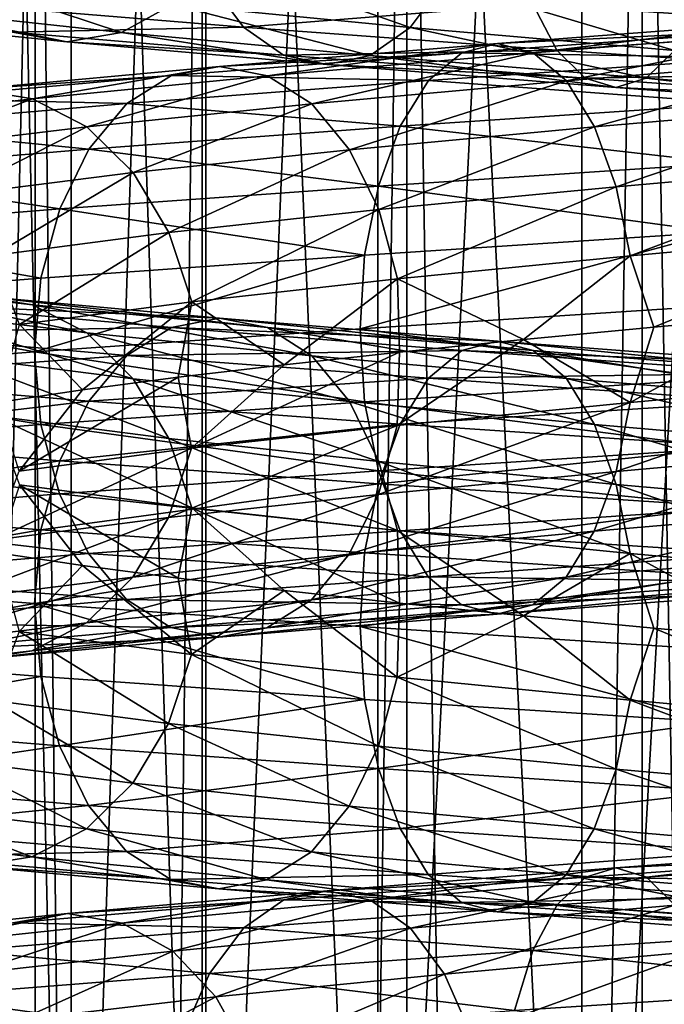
# Model space of a CAD drawing. Header units: metres. Extents: x -109 to 109, y -917 to 389.
# Tile 453 of 656: x -11.19 to -5.6, y -426.08 to -417.54. Entities that reach past the tile are written whole.
import ezdxf

# ---------------------------------------------------------------- set-up
doc = ezdxf.new("R2010")
doc.units = ezdxf.units.M
doc.layers.add('solid_24503124_XXX_01_SW0001', color=7, linetype='CONTINUOUS')

msp = doc.modelspace()

# ---------------------------------------------------------------- linework, layer by layer
at = {"layer": 'solid_24503124_XXX_01_SW0001'}
for points in [[(-10.74196, -399, -405.598846), (-10.74196, -434.5, -405.598846), (-11.541907, -434.5, -403.533966)], [(-11.541907, -399, -403.533966), (-10.74196, -399, -405.598846), (-11.541907, -434.5, -403.533966)], [(-11.541907, -399, -396.966034), (-11.541907, -434.5, -396.966034), (-10.74196, -434.5, -394.901154)], [(-10.74196, -399, -394.901154), (-11.541907, -399, -396.966034), (-10.74196, -434.5, -394.901154)], [(-9.576207, -399, -407.481628), (-9.576207, -434.5, -407.481628), (-10.74196, -434.5, -405.598846)], [(-10.74196, -399, -405.598846), (-9.576207, -399, -407.481628), (-10.74196, -434.5, -405.598846)], [(-10.74196, -399, -394.901154), (-10.74196, -434.5, -394.901154), (-9.576207, -434.5, -393.018372)], [(-9.576207, -399, -393.018372), (-10.74196, -399, -394.901154), (-9.576207, -434.5, -393.018372)], [(-8.084348, -399, -409.118103), (-8.084348, -434.5, -409.118103), (-9.576207, -434.5, -407.481628)], [(-9.576207, -399, -407.481628), (-8.084348, -399, -409.118103), (-9.576207, -434.5, -407.481628)], [(-9.576207, -399, -393.018372), (-9.576207, -434.5, -393.018372), (-8.084348, -434.5, -391.381897)], [(-8.084348, -399, -391.381897), (-9.576207, -399, -393.018372), (-8.084348, -434.5, -391.381897)], [(-6.317186, -399, -410.452606), (-6.317186, -434.5, -410.452606), (-8.084348, -434.5, -409.118103)], [(-8.084348, -399, -409.118103), (-6.317186, -399, -410.452606), (-8.084348, -434.5, -409.118103)], [(-8.084348, -399, -391.381897), (-8.084348, -434.5, -391.381897), (-6.317186, -434.5, -390.047394)], [(-6.317186, -399, -390.047394), (-8.084348, -399, -391.381897), (-6.317186, -434.5, -390.047394)], [(-4.3349, -399, -411.439667), (-4.3349, -434.5, -411.439667), (-6.317186, -434.5, -410.452606)], [(-6.317186, -399, -410.452606), (-4.3349, -399, -411.439667), (-6.317186, -434.5, -410.452606)], [(-6.317186, -399, -390.047394), (-6.317186, -434.5, -390.047394), (-4.3349, -434.5, -389.060333)], [(-4.3349, -399, -389.060333), (-6.317186, -399, -390.047394), (-4.3349, -434.5, -389.060333)], [(-12.122123, -410, 4.696183), (-12.122266, -535, 4.695816), (-11.053084, -535, 6.843201)], [(-12.122127, -410, -4.696173), (-11.053084, -535, -6.843201), (-12.122266, -535, -4.695816)], [(-11.052748, -410, -6.843724), (-11.053084, -535, -6.843201), (-12.122127, -410, -4.696173)], [(-12.122123, -410, 4.696183), (-11.053084, -535, 6.843201), (-11.052835, -410, 6.84358)], [(-11.052835, -410, 6.84358), (-11.053084, -535, 6.843201), (-9.606456, -535, 8.758754)], [(-9.607092, -410, -8.758067), (-9.606456, -535, -8.758754), (-11.053084, -535, -6.843201)], [(-9.607092, -410, -8.758067), (-11.053084, -535, -6.843201), (-11.052748, -410, -6.843724)], [(-11.052835, -410, 6.84358), (-9.606456, -535, 8.758754), (-9.607066, -410, 8.758096)], [(-7.834121, -410, -10.374312), (-9.606456, -535, -8.758754), (-9.607092, -410, -8.758067)], [(-9.607066, -410, 8.758096), (-9.606456, -535, 8.758754), (-7.834294, -410, 10.374181)], [(-7.834294, -410, 10.374181), (-9.606456, -535, 8.758754), (-7.834196, -535, 10.374236)], [(-7.834121, -410, -10.374312), (-7.834196, -535, -10.374236), (-9.606456, -535, -8.758754)], [(-7.834294, -410, 10.374181), (-7.834196, -535, 10.374236), (-5.795265, -535, 11.636799)], [(-7.834294, -410, 10.374181), (-5.795265, -535, 11.636799), (-5.794521, -410, 11.637158)], [(-5.794586, -410, -11.637126), (-5.795265, -535, -11.636799), (-7.834196, -535, -10.374236)], [(-5.794586, -410, -11.637126), (-7.834196, -535, -10.374236), (-7.834121, -410, -10.374312)], [(-5.794521, -410, 11.637158), (-5.795265, -535, 11.636799), (-3.557269, -535, 12.503851)], [(-3.557472, -410, -12.503769), (-3.557269, -535, -12.503851), (-5.795265, -535, -11.636799)], [(-3.557472, -410, -12.503769), (-5.795265, -535, -11.636799), (-5.794586, -410, -11.637126)], [(-5.794521, -410, 11.637158), (-3.557269, -535, 12.503851), (-3.557692, -410, 12.503706)], [(-9.865084, -417.412109, -11.135229), (-7.805434, -417.610535, -12.66371), (-9.491258, -417.015625, -10.713272)], [(-7.805434, -417.610535, -12.66371), (-7.509655, -417.21405, -12.183833), (-9.491258, -417.015625, -10.713272)], [(-3.830218, -417.087494, -18.225807), (-3.741129, -417.606262, -17.801886), (-6.743599, -417.407837, -16.895819)], [(-12.148681, -417.455261, -9.688398), (-10.304495, -417.653687, -11.631215), (-11.630628, -417.213684, -9.275258)], [(-9.544741, -417.209412, -15.4856), (-9.249572, -417.6073, -15.006712), (-11.690292, -417.408875, -13.195436)], [(-10.304495, -417.653687, -11.631215), (-9.865084, -417.412109, -11.135229), (-11.630628, -417.213684, -9.275258)], [(-9.544741, -417.209412, -15.4856), (-6.743599, -417.407837, -16.895819), (-9.249572, -417.6073, -15.006712)], [(-7.805434, -417.610535, -12.66371), (-5.514736, -417.80896, -13.81695), (-7.509655, -417.21405, -12.183833)], [(-5.514736, -417.80896, -13.81695), (-5.305761, -417.412476, -13.293372), (-7.509655, -417.21405, -12.183833)], [(-11.690292, -417.408875, -13.195436), (-9.249572, -417.6073, -15.006712), (-11.251394, -417.652069, -12.700029)], [(-6.743599, -417.407837, -16.895819), (-6.535056, -417.805756, -16.373322), (-9.249572, -417.6073, -15.006712)], [(-6.743599, -417.407837, -16.895819), (-3.741129, -417.606262, -17.801886), (-6.535056, -417.805756, -16.373322)], [(-12.706964, -417.535248, -10.133621), (-10.77803, -417.733673, -12.165719), (-12.148681, -417.455261, -9.688398)], [(-10.77803, -417.733673, -12.165719), (-10.304495, -417.653687, -11.631215), (-12.148681, -417.455261, -9.688398)], [(-10.304495, -417.653687, -11.631215), (-8.153105, -417.852112, -13.227778), (-9.865084, -417.412109, -11.135229)], [(-8.153105, -417.852112, -13.227778), (-7.805434, -417.610535, -12.66371), (-9.865084, -417.412109, -11.135229)], [(-11.251394, -417.652069, -12.700029), (-10.77803, -417.733673, -12.165719), (-12.706964, -417.535248, -10.133621)], [(-4.430083, -417.550507, 15.62997), (-7.048844, -417.748932, 14.637312), (-4.624806, -417.630493, 16.31698)], [(-6.739126, -417.830536, 13.994165), (-7.048844, -417.748932, 14.637312), (-4.430083, -417.550507, 15.62997)], [(-4.23543, -417.632111, 14.943207), (-6.739126, -417.830536, 13.994165), (-4.430083, -417.550507, 15.62997)], [(-9.249572, -417.6073, -15.006712), (-8.902308, -417.850494, -14.443303), (-11.251394, -417.652069, -12.700029)], [(-11.251394, -417.652069, -12.700029), (-8.902308, -417.850494, -14.443303), (-10.77803, -417.733673, -12.165719)], [(-10.77803, -417.733673, -12.165719), (-8.527774, -417.932098, -13.83565), (-10.304495, -417.653687, -11.631215)], [(-8.527774, -417.932098, -13.83565), (-8.153105, -417.852112, -13.227778), (-10.304495, -417.653687, -11.631215)], [(-9.249572, -417.6073, -15.006712), (-6.535056, -417.805756, -16.373322), (-8.902308, -417.850494, -14.443303)], [(-8.153105, -417.852112, -13.227778), (-5.760374, -418.050537, -14.432386), (-7.805434, -417.610535, -12.66371)], [(-5.760374, -418.050537, -14.432386), (-5.514736, -417.80896, -13.81695), (-7.805434, -417.610535, -12.66371)], [(-4.624806, -417.630493, 16.31698), (-7.358674, -417.828918, 15.280691), (-4.805497, -417.87207, 16.954485)], [(-7.048844, -417.748932, 14.637312), (-7.358674, -417.828918, 15.280691), (-4.624806, -417.630493, 16.31698)], [(-6.451959, -418.07373, 13.397847), (-6.739126, -417.830536, 13.994165), (-4.23543, -417.632111, 14.943207)], [(-3.741129, -417.606262, -17.801886), (-3.625436, -418.004181, -17.251368), (-6.535056, -417.805756, -16.373322)], [(-4.05495, -417.875305, 14.306448), (-6.451959, -418.07373, 13.397847), (-4.23543, -417.632111, 14.943207)], [(-8.902308, -417.850494, -14.443303), (-8.527774, -417.932098, -13.83565), (-10.77803, -417.733673, -12.165719)], [(-7.048844, -417.748932, 14.637312), (-9.457883, -417.947357, 13.208388), (-7.358674, -417.828918, 15.280691)], [(-9.042315, -418.028961, 12.628027), (-9.457883, -417.947357, 13.208388), (-7.048844, -417.748932, 14.637312)], [(-6.739126, -417.830536, 13.994165), (-9.042315, -418.028961, 12.628027), (-7.048844, -417.748932, 14.637312)], [(-7.358674, -417.828918, 15.280691), (-9.873602, -418.027344, 13.78896), (-7.646178, -418.070496, 15.877708)], [(-9.457883, -417.947357, 13.208388), (-9.873602, -418.027344, 13.78896), (-7.358674, -417.828918, 15.280691)], [(-8.657004, -418.272156, 12.089922), (-9.042315, -418.028961, 12.628027), (-6.739126, -417.830536, 13.994165)], [(-6.535056, -417.805756, -16.373322), (-6.289705, -418.04895, -15.758604), (-8.902308, -417.850494, -14.443303)], [(-6.451959, -418.07373, 13.397847), (-8.657004, -418.272156, 12.089922), (-6.739126, -417.830536, 13.994165)], [(-7.358674, -417.828918, 15.280691), (-7.646178, -418.070496, 15.877708), (-4.805497, -417.87207, 16.954485)], [(-6.535056, -417.805756, -16.373322), (-3.625436, -418.004181, -17.251368), (-6.289705, -418.04895, -15.758604)], [(-5.760374, -418.050537, -14.432386), (-3.195668, -418.248993, -15.206347), (-5.514736, -417.80896, -13.81695)], [(-8.902308, -417.850494, -14.443303), (-6.289705, -418.04895, -15.758604), (-8.527774, -417.932098, -13.83565)], [(-8.527774, -417.932098, -13.83565), (-6.025087, -418.130524, -15.095615), (-8.153105, -417.852112, -13.227778)], [(-6.025087, -418.130524, -15.095615), (-5.760374, -418.050537, -14.432386), (-8.153105, -417.852112, -13.227778)], [(-4.805497, -417.87207, 16.954485), (-7.646178, -418.070496, 15.877708), (-4.959219, -418.268555, 17.496838)], [(-6.207871, -418.471619, 12.890986), (-6.451959, -418.07373, 13.397847), (-4.05495, -417.875305, 14.306448)], [(-3.901546, -418.273193, 13.765214), (-6.207871, -418.471619, 12.890986), (-4.05495, -417.875305, 14.306448)], [(-9.457883, -417.947357, 13.208388), (-11.586635, -418.145782, 11.388365), (-9.873602, -418.027344, 13.78896)], [(-11.077532, -418.227386, 10.887974), (-11.586635, -418.145782, 11.388365), (-9.457883, -417.947357, 13.208388)], [(-9.042315, -418.028961, 12.628027), (-11.077532, -418.227386, 10.887974), (-9.457883, -417.947357, 13.208388)], [(-6.289705, -418.04895, -15.758604), (-6.025087, -418.130524, -15.095615), (-8.527774, -417.932098, -13.83565)], [(-3.625436, -418.004181, -17.251368), (-3.489323, -418.247375, -16.603685), (-6.289705, -418.04895, -15.758604)], [(-9.873602, -418.027344, 13.78896), (-12.095922, -418.225769, 11.888938), (-10.259364, -418.268921, 14.327694)], [(-11.586635, -418.145782, 11.388365), (-12.095922, -418.225769, 11.888938), (-9.873602, -418.027344, 13.78896)], [(-10.605496, -418.470581, 10.424016), (-11.077532, -418.227386, 10.887974), (-9.042315, -418.028961, 12.628027)], [(-8.657004, -418.272156, 12.089922), (-10.605496, -418.470581, 10.424016), (-9.042315, -418.028961, 12.628027)], [(-9.873602, -418.027344, 13.78896), (-10.259364, -418.268921, 14.327694), (-7.646178, -418.070496, 15.877708)], [(-7.646178, -418.070496, 15.877708), (-10.259364, -418.268921, 14.327694), (-7.890769, -418.46698, 16.385616)], [(-8.329497, -418.670044, 11.632543), (-8.657004, -418.272156, 12.089922), (-6.451959, -418.07373, 13.397847)], [(-6.207871, -418.471619, 12.890986), (-8.329497, -418.670044, 11.632543), (-6.451959, -418.07373, 13.397847)], [(-7.646178, -418.070496, 15.877708), (-7.890769, -418.46698, 16.385616), (-4.959219, -418.268555, 17.496838)], [(-6.289705, -418.04895, -15.758604), (-3.489323, -418.247375, -16.603685), (-6.025087, -418.130524, -15.095615)], [(-6.025087, -418.130524, -15.095615), (-3.342522, -418.328979, -15.905143), (-5.760374, -418.050537, -14.432386)], [(-3.342522, -418.328979, -15.905143), (-3.195668, -418.248993, -15.206347), (-5.760374, -418.050537, -14.432386)], [(-11.077532, -418.227386, 10.887974), (-12.782204, -418.425842, 8.822951), (-11.586635, -418.145782, 11.388365)], [(-3.489323, -418.247375, -16.603685), (-3.342522, -418.328979, -15.905143), (-6.025087, -418.130524, -15.095615)], [(-12.23753, -418.669037, 8.446989), (-12.782204, -418.425842, 8.822951), (-11.077532, -418.227386, 10.887974)], [(-12.095922, -418.225769, 11.888938), (-12.56851, -418.467377, 12.353438), (-10.259364, -418.268921, 14.327694)], [(-10.605496, -418.470581, 10.424016), (-12.23753, -418.669037, 8.446989), (-11.077532, -418.227386, 10.887974)], [(-10.259364, -418.268921, 14.327694), (-12.56851, -418.467377, 12.353438), (-10.587547, -418.665405, 14.786018)], [(-10.204274, -418.8685, 10.029659), (-10.605496, -418.470581, 10.424016), (-8.657004, -418.272156, 12.089922)], [(-10.259364, -418.268921, 14.327694), (-10.587547, -418.665405, 14.786018), (-7.890769, -418.46698, 16.385616)], [(-8.329497, -418.670044, 11.632543), (-10.204274, -418.8685, 10.029659), (-8.657004, -418.272156, 12.089922)], [(-4.959219, -418.268555, 17.496838), (-7.890769, -418.46698, 16.385616), (-5.077734, -418.786316, 17.914976)], [(-6.019915, -418.990387, 12.500684), (-6.207871, -418.471619, 12.890986), (-3.901546, -418.273193, 13.765214)], [(-3.783418, -418.791962, 13.348442), (-6.019915, -418.990387, 12.500684), (-3.901546, -418.273193, 13.765214)], [(-12.56851, -418.467377, 12.353438), (-12.97056, -418.863861, 12.748609), (-10.587547, -418.665405, 14.786018)], [(-11.774566, -419.066925, 8.127426), (-12.23753, -418.669037, 8.446989), (-10.605496, -418.470581, 10.424016)], [(-10.204274, -418.8685, 10.029659), (-11.774566, -419.066925, 8.127426), (-10.605496, -418.470581, 10.424016)], [(-7.890769, -418.46698, 16.385616), (-10.587547, -418.665405, 14.786018), (-8.079342, -418.984741, 16.777199)], [(-8.077303, -419.188843, 11.280342), (-8.329497, -418.670044, 11.632543), (-6.207871, -418.471619, 12.890986)], [(-7.890769, -418.46698, 16.385616), (-8.079342, -418.984741, 16.777199), (-5.077734, -418.786316, 17.914976)], [(-6.019915, -418.990387, 12.500684), (-8.077303, -419.188843, 11.280342), (-6.207871, -418.471619, 12.890986)], [(-10.587547, -418.665405, 14.786018), (-12.97056, -418.863861, 12.748609), (-10.840569, -419.183167, 15.139374)], [(-10.587547, -418.665405, 14.786018), (-10.840569, -419.183167, 15.139374), (-8.079342, -418.984741, 16.777199)], [(-9.895318, -419.387268, 9.725989), (-10.204274, -418.8685, 10.029659), (-8.329497, -418.670044, 11.632543)], [(-8.077303, -419.188843, 11.280342), (-9.895318, -419.387268, 9.725989), (-8.329497, -418.670044, 11.632543)], [(-5.077734, -418.786316, 17.914976), (-8.079342, -418.984741, 16.777199), (-5.153991, -419.384918, 18.184023)], [(-5.899307, -419.5896, 12.250237), (-6.019915, -418.990387, 12.500684), (-3.783418, -418.791962, 13.348442)], [(-3.707618, -419.391174, 13.08101), (-5.899307, -419.5896, 12.250237), (-3.783418, -418.791962, 13.348442)], [(-12.97056, -418.863861, 12.748609), (-13.28053, -419.381622, 13.053274), (-10.840569, -419.183167, 15.139374)], [(-11.418065, -419.585693, 7.881351), (-11.774566, -419.066925, 8.127426), (-10.204274, -418.8685, 10.029659)], [(-9.895318, -419.387268, 9.725989), (-11.418065, -419.585693, 7.881351), (-10.204274, -418.8685, 10.029659)], [(-8.079342, -418.984741, 16.777199), (-10.840569, -419.183167, 15.139374), (-8.200678, -419.583344, 17.029158)], [(-8.079342, -418.984741, 16.777199), (-8.200678, -419.583344, 17.029158), (-5.153991, -419.384918, 18.184023)], [(-7.915477, -419.788025, 11.054343), (-8.077303, -419.188843, 11.280342), (-6.019915, -418.990387, 12.500684)], [(-5.899307, -419.5896, 12.250237), (-7.915477, -419.788025, 11.054343), (-6.019915, -418.990387, 12.500684)], [(-10.840569, -419.183167, 15.139374), (-13.28053, -419.381622, 13.053274), (-11.003372, -419.781769, 15.366737)], [(-10.840569, -419.183167, 15.139374), (-11.003372, -419.781769, 15.366737), (-8.200678, -419.583344, 17.029158)], [(-9.697068, -419.98645, 9.531133), (-9.895318, -419.387268, 9.725989), (-8.077303, -419.188843, 11.280342)], [(-7.915477, -419.788025, 11.054343), (-9.697068, -419.98645, 9.531133), (-8.077303, -419.188843, 11.280342)], [(-13.28053, -419.381622, 13.053274), (-13.479978, -419.980225, 13.249309), (-11.003372, -419.781769, 15.366737)], [(-11.189307, -420.184906, 7.72345), (-11.418065, -419.585693, 7.881351), (-9.895318, -419.387268, 9.725989)], [(-9.697068, -419.98645, 9.531133), (-11.189307, -420.184906, 7.72345), (-9.895318, -419.387268, 9.725989)], [(-5.153991, -419.384918, 18.184023), (-8.239533, -420.221436, 17.120136), (-5.180642, -420.023254, 18.279186)], [(-5.153991, -419.384918, 18.184023), (-8.200678, -419.583344, 17.029158), (-8.239533, -420.221436, 17.120136)], [(-3.707618, -419.391174, 13.08101), (-5.693189, -420.206238, 12.240674), (-5.899307, -419.5896, 12.250237)], [(-3.707618, -419.391174, 13.08101), (-4.512514, -420.097565, 12.723298), (-5.693189, -420.206238, 12.240674)], [(-8.200678, -419.583344, 17.029158), (-11.059512, -420.420013, 15.448081), (-8.239533, -420.221436, 17.120136)], [(-8.200678, -419.583344, 17.029158), (-11.003372, -419.781769, 15.366737), (-11.059512, -420.420013, 15.448081)], [(-5.899307, -419.5896, 12.250237), (-6.824846, -420.315094, 11.646977), (-7.915477, -419.788025, 11.054343)], [(-5.899307, -419.5896, 12.250237), (-5.693189, -420.206238, 12.240674), (-6.824846, -420.315094, 11.646977)], [(-11.003372, -419.781769, 15.366737), (-13.479978, -419.980225, 13.249309), (-11.059512, -420.420013, 15.448081)], [(-11.077532, -420.013275, -10.887974), (-11.586635, -419.931671, -11.388365), (-13.369651, -419.733246, -9.228438)], [(-12.782204, -419.81485, -8.822951), (-11.077532, -420.013275, -10.887974), (-13.369651, -419.733246, -9.228438)], [(-7.915477, -419.788025, 11.054343), (-8.896859, -420.532928, 10.153257), (-9.697068, -419.98645, 9.531133)], [(-7.915477, -419.788025, 11.054343), (-7.897758, -420.424194, 10.947763), (-8.896859, -420.532928, 10.153257)], [(-7.915477, -419.788025, 11.054343), (-6.824846, -420.315094, 11.646977), (-7.897758, -420.424194, 10.947763)], [(-10.605496, -420.25647, -10.424016), (-11.077532, -420.013275, -10.887974), (-12.782204, -419.81485, -8.822951)], [(-12.23753, -420.058044, -8.446989), (-10.605496, -420.25647, -10.424016), (-12.782204, -419.81485, -8.822951)], [(-11.586635, -419.931671, -11.388365), (-9.457883, -420.130096, -13.208388), (-12.095922, -420.011658, -11.888938)], [(-9.042315, -420.2117, -12.628027), (-9.457883, -420.130096, -13.208388), (-11.586635, -419.931671, -11.388365)], [(-11.077532, -420.013275, -10.887974), (-9.042315, -420.2117, -12.628027), (-11.586635, -419.931671, -11.388365)], [(-13.479978, -419.980225, 13.249309), (-13.550287, -420.61853, 13.31876), (-11.059512, -420.420013, 15.448081)], [(-12.095922, -420.011658, -11.888938), (-9.873602, -420.210083, -13.78896), (-12.56851, -420.253235, -12.353438)], [(-9.457883, -420.130096, -13.208388), (-9.873602, -420.210083, -13.78896), (-12.095922, -420.011658, -11.888938)], [(-9.697068, -419.98645, 9.531133), (-10.643927, -420.749969, 8.302982), (-11.189307, -420.184906, 7.72345)], [(-8.657004, -420.454895, -12.089922), (-9.042315, -420.2117, -12.628027), (-11.077532, -420.013275, -10.887974)], [(-10.605496, -420.25647, -10.424016), (-8.657004, -420.454895, -12.089922), (-11.077532, -420.013275, -10.887974)], [(-9.697068, -419.98645, 9.531133), (-9.813936, -420.641388, 9.270112), (-10.643927, -420.749969, 8.302982)], [(-9.697068, -419.98645, 9.531133), (-8.896859, -420.532928, 10.153257), (-9.813936, -420.641388, 9.270112)], [(-5.180642, -420.023254, 18.279186), (-8.239533, -420.221436, 17.120136), (-5.154516, -420.655365, 18.185875)], [(-10.204274, -420.654358, -10.029659), (-10.605496, -420.25647, -10.424016), (-12.23753, -420.058044, -8.446989)], [(-11.774566, -420.455933, -8.127426), (-10.204274, -420.654358, -10.029659), (-12.23753, -420.058044, -8.446989)], [(-9.457883, -420.130096, -13.208388), (-7.048844, -420.328552, -14.637312), (-9.873602, -420.210083, -13.78896)], [(-6.739126, -420.410156, -13.994165), (-7.048844, -420.328552, -14.637312), (-9.457883, -420.130096, -13.208388)], [(-9.042315, -420.2117, -12.628027), (-6.739126, -420.410156, -13.994165), (-9.457883, -420.130096, -13.208388)], [(-5.900142, -420.860046, 12.25197), (-5.693189, -420.206238, 12.240674), (-4.512514, -420.097565, 12.723298)], [(-3.708143, -420.661621, 13.082861), (-5.900142, -420.860046, 12.25197), (-4.512514, -420.097565, 12.723298)], [(-9.873602, -420.210083, -13.78896), (-10.259364, -420.451691, -14.327694), (-12.56851, -420.253235, -12.353438)], [(-11.189307, -420.184906, 7.72345), (-10.643927, -420.749969, 8.302982), (-11.381232, -420.858826, 7.259109)], [(-8.239533, -420.221436, 17.120136), (-11.059512, -420.420013, 15.448081), (-8.201512, -420.85379, 17.030891)], [(-9.873602, -420.210083, -13.78896), (-7.358674, -420.408539, -15.280691), (-10.259364, -420.451691, -14.327694)], [(-7.048844, -420.328552, -14.637312), (-7.358674, -420.408539, -15.280691), (-9.873602, -420.210083, -13.78896)], [(-6.451959, -420.65332, -13.397847), (-6.739126, -420.410156, -13.994165), (-9.042315, -420.2117, -12.628027)], [(-8.657004, -420.454895, -12.089922), (-6.451959, -420.65332, -13.397847), (-9.042315, -420.2117, -12.628027)], [(-8.239533, -420.221436, 17.120136), (-8.201512, -420.85379, 17.030891), (-5.154516, -420.655365, 18.185875)], [(-5.900142, -420.860046, 12.25197), (-6.824846, -420.315094, 11.646977), (-5.693189, -420.206238, 12.240674)], [(-12.56851, -420.253235, -12.353438), (-10.259364, -420.451691, -14.327694), (-12.97056, -420.649719, -12.748609)], [(-8.329497, -420.852814, -11.632543), (-8.657004, -420.454895, -12.089922), (-10.605496, -420.25647, -10.424016)], [(-10.204274, -420.654358, -10.029659), (-8.329497, -420.852814, -11.632543), (-10.605496, -420.25647, -10.424016)], [(-7.916597, -421.058472, 11.055908), (-7.897758, -420.424194, 10.947763), (-6.824846, -420.315094, 11.646977)], [(-5.900142, -420.860046, 12.25197), (-7.916597, -421.058472, 11.055908), (-6.824846, -420.315094, 11.646977)], [(-7.048844, -420.328552, -14.637312), (-4.430083, -420.526978, -15.62997), (-7.358674, -420.408539, -15.280691)], [(-4.23543, -420.608582, -14.943207), (-4.430083, -420.526978, -15.62997), (-7.048844, -420.328552, -14.637312)], [(-6.739126, -420.410156, -13.994165), (-4.23543, -420.608582, -14.943207), (-7.048844, -420.328552, -14.637312)], [(-11.059512, -420.420013, 15.448081), (-13.550287, -420.61853, 13.31876), (-11.004492, -421.052216, 15.368301)], [(-10.259364, -420.451691, -14.327694), (-10.587547, -420.848175, -14.786018), (-12.97056, -420.649719, -12.748609)], [(-9.895318, -421.173157, -9.725989), (-10.204274, -420.654358, -10.029659), (-11.774566, -420.455933, -8.127426)], [(-11.418065, -420.974701, -7.881351), (-9.895318, -421.173157, -9.725989), (-11.774566, -420.455933, -8.127426)], [(-11.059512, -420.420013, 15.448081), (-11.004492, -421.052216, 15.368301), (-8.201512, -420.85379, 17.030891)], [(-10.259364, -420.451691, -14.327694), (-7.646178, -420.650116, -15.877708), (-10.587547, -420.848175, -14.786018)], [(-7.358674, -420.408539, -15.280691), (-7.646178, -420.650116, -15.877708), (-10.259364, -420.451691, -14.327694)], [(-9.698441, -421.256897, 9.532481), (-8.896859, -420.532928, 10.153257), (-7.897758, -420.424194, 10.947763)], [(-7.916597, -421.058472, 11.055908), (-9.698441, -421.256897, 9.532481), (-7.897758, -420.424194, 10.947763)], [(-6.207871, -421.051239, -12.890986), (-6.451959, -420.65332, -13.397847), (-8.657004, -420.454895, -12.089922)], [(-8.329497, -420.852814, -11.632543), (-6.207871, -421.051239, -12.890986), (-8.657004, -420.454895, -12.089922)], [(-7.358674, -420.408539, -15.280691), (-4.624806, -420.606964, -16.31698), (-7.646178, -420.650116, -15.877708)], [(-4.430083, -420.526978, -15.62997), (-4.624806, -420.606964, -16.31698), (-7.358674, -420.408539, -15.280691)], [(-4.05495, -420.851776, -14.306448), (-4.23543, -420.608582, -14.943207), (-6.739126, -420.410156, -13.994165)], [(-6.451959, -420.65332, -13.397847), (-4.05495, -420.851776, -14.306448), (-6.739126, -420.410156, -13.994165)], [(-9.698441, -421.256897, 9.532481), (-9.813936, -420.641388, 9.270112), (-8.896859, -420.532928, 10.153257)], [(-13.550287, -420.61853, 13.31876), (-13.48135, -421.250671, 13.250658), (-11.004492, -421.052216, 15.368301)], [(-12.97056, -420.649719, -12.748609), (-10.587547, -420.848175, -14.786018), (-13.28053, -421.16748, -13.053274)], [(-11.190891, -421.455353, 7.724544), (-10.643927, -420.749969, 8.302982), (-9.813936, -420.641388, 9.270112)], [(-9.698441, -421.256897, 9.532481), (-11.190891, -421.455353, 7.724544), (-9.813936, -420.641388, 9.270112)], [(-7.646178, -420.650116, -15.877708), (-7.890769, -421.0466, -16.385616), (-10.587547, -420.848175, -14.786018)], [(-7.646178, -420.650116, -15.877708), (-4.805497, -420.848541, -16.954485), (-7.890769, -421.0466, -16.385616)], [(-4.624806, -420.606964, -16.31698), (-4.805497, -420.848541, -16.954485), (-7.646178, -420.650116, -15.877708)], [(-3.901546, -421.249664, -13.765214), (-4.05495, -420.851776, -14.306448), (-6.451959, -420.65332, -13.397847)], [(-6.207871, -421.051239, -12.890986), (-3.901546, -421.249664, -13.765214), (-6.451959, -420.65332, -13.397847)], [(-8.077303, -421.371582, -11.280342), (-8.329497, -420.852814, -11.632543), (-10.204274, -420.654358, -10.029659)], [(-9.895318, -421.173157, -9.725989), (-8.077303, -421.371582, -11.280342), (-10.204274, -420.654358, -10.029659)], [(-5.154516, -420.655365, 18.185875), (-8.201512, -420.85379, 17.030891), (-5.078717, -421.254578, 17.918442)], [(-6.021478, -421.458649, 12.50393), (-5.900142, -420.860046, 12.25197), (-3.708143, -420.661621, 13.082861)], [(-3.7844, -421.260223, 13.351909), (-6.021478, -421.458649, 12.50393), (-3.708143, -420.661621, 13.082861)], [(-11.190891, -421.455353, 7.724544), (-11.381232, -420.858826, 7.259109), (-10.643927, -420.749969, 8.302982)], [(-10.587547, -420.848175, -14.786018), (-10.840569, -421.365936, -15.139374), (-13.28053, -421.16748, -13.053274)], [(-8.201512, -420.85379, 17.030891), (-11.004492, -421.052216, 15.368301), (-8.080905, -421.453003, 16.780445)], [(-10.587547, -420.848175, -14.786018), (-7.890769, -421.0466, -16.385616), (-10.840569, -421.365936, -15.139374)], [(-6.019915, -421.570007, -12.500684), (-6.207871, -421.051239, -12.890986), (-8.329497, -420.852814, -11.632543)], [(-8.077303, -421.371582, -11.280342), (-6.019915, -421.570007, -12.500684), (-8.329497, -420.852814, -11.632543)], [(-8.201512, -420.85379, 17.030891), (-8.080905, -421.453003, 16.780445), (-5.078717, -421.254578, 17.918442)], [(-8.079401, -421.657074, 11.283271), (-7.916597, -421.058472, 11.055908), (-5.900142, -420.860046, 12.25197)], [(-6.021478, -421.458649, 12.50393), (-8.079401, -421.657074, 11.283271), (-5.900142, -420.860046, 12.25197)], [(-4.805497, -420.848541, -16.954485), (-4.959219, -421.245026, -17.496838), (-7.890769, -421.0466, -16.385616)], [(-9.697068, -421.772339, -9.531133), (-9.895318, -421.173157, -9.725989), (-11.418065, -420.974701, -7.881351)], [(-11.189307, -421.573914, -7.72345), (-9.697068, -421.772339, -9.531133), (-11.418065, -420.974701, -7.881351)], [(-11.004492, -421.052216, 15.368301), (-13.48135, -421.250671, 13.250658), (-10.842666, -421.651428, 15.142303)], [(-11.004492, -421.052216, 15.368301), (-10.842666, -421.651428, 15.142303), (-8.080905, -421.453003, 16.780445)], [(-7.890769, -421.0466, -16.385616), (-8.079342, -421.564362, -16.777199), (-10.840569, -421.365936, -15.139374)], [(-9.897887, -421.855499, 9.728516), (-9.698441, -421.256897, 9.532481), (-7.916597, -421.058472, 11.055908)], [(-8.079401, -421.657074, 11.283271), (-9.897887, -421.855499, 9.728516), (-7.916597, -421.058472, 11.055908)], [(-7.890769, -421.0466, -16.385616), (-4.959219, -421.245026, -17.496838), (-8.079342, -421.564362, -16.777199)], [(-3.783418, -421.768433, -13.348442), (-3.901546, -421.249664, -13.765214), (-6.207871, -421.051239, -12.890986)], [(-6.019915, -421.570007, -12.500684), (-3.783418, -421.768433, -13.348442), (-6.207871, -421.051239, -12.890986)], [(-13.48135, -421.250671, 13.250658), (-13.2831, -421.849854, 13.0558), (-10.842666, -421.651428, 15.142303)], [(-13.28053, -421.16748, -13.053274), (-10.840569, -421.365936, -15.139374), (-13.479978, -421.766083, -13.249309)], [(-7.915477, -421.970764, -11.054343), (-8.077303, -421.371582, -11.280342), (-9.895318, -421.173157, -9.725989)], [(-9.697068, -421.772339, -9.531133), (-7.915477, -421.970764, -11.054343), (-9.895318, -421.173157, -9.725989)], [(-4.959219, -421.245026, -17.496838), (-5.077734, -421.762787, -17.914976), (-8.079342, -421.564362, -16.777199)], [(-11.42103, -422.053925, 7.883398), (-11.190891, -421.455353, 7.724544), (-9.698441, -421.256897, 9.532481)], [(-9.897887, -421.855499, 9.728516), (-11.42103, -422.053925, 7.883398), (-9.698441, -421.256897, 9.532481)], [(-5.078717, -421.254578, 17.918442), (-8.080905, -421.453003, 16.780445), (-4.960589, -421.773346, 17.501671)], [(-6.210051, -421.97641, 12.895513), (-6.021478, -421.458649, 12.50393), (-3.7844, -421.260223, 13.351909)], [(-3.902915, -421.777985, 13.770046), (-6.210051, -421.97641, 12.895513), (-3.7844, -421.260223, 13.351909)], [(-10.840569, -421.365936, -15.139374), (-11.003372, -421.964539, -15.366737), (-13.479978, -421.766083, -13.249309)], [(-10.840569, -421.365936, -15.139374), (-8.079342, -421.564362, -16.777199), (-11.003372, -421.964539, -15.366737)], [(-5.899307, -422.16922, -12.250237), (-6.019915, -421.570007, -12.500684), (-8.077303, -421.371582, -11.280342)], [(-7.915477, -421.970764, -11.054343), (-5.899307, -422.16922, -12.250237), (-8.077303, -421.371582, -11.280342)], [(-8.080905, -421.453003, 16.780445), (-10.842666, -421.651428, 15.142303), (-7.892949, -421.971771, 16.390142)], [(-8.332421, -422.174835, 11.636626), (-8.079401, -421.657074, 11.283271), (-6.021478, -421.458649, 12.50393)], [(-6.210051, -421.97641, 12.895513), (-8.332421, -422.174835, 11.636626), (-6.021478, -421.458649, 12.50393)], [(-8.080905, -421.453003, 16.780445), (-7.892949, -421.971771, 16.390142), (-4.960589, -421.773346, 17.501671)], [(-11.189307, -421.573914, -7.72345), (-11.381232, -422.164185, -7.259109), (-10.643927, -422.273041, -8.302982)], [(-11.189307, -421.573914, -7.72345), (-10.643927, -422.273041, -8.302982), (-9.813936, -422.381622, -9.270112)], [(-11.189307, -421.573914, -7.72345), (-9.813936, -422.381622, -9.270112), (-9.697068, -421.772339, -9.531133)], [(-8.079342, -421.564362, -16.777199), (-8.200678, -422.162964, -17.029158), (-11.003372, -421.964539, -15.366737)], [(-8.079342, -421.564362, -16.777199), (-5.077734, -421.762787, -17.914976), (-8.200678, -422.162964, -17.029158)], [(-3.707618, -422.367645, -13.08101), (-3.783418, -421.768433, -13.348442), (-6.019915, -421.570007, -12.500684)], [(-5.899307, -422.16922, -12.250237), (-3.707618, -422.367645, -13.08101), (-6.019915, -421.570007, -12.500684)], [(-10.842666, -421.651428, 15.142303), (-13.2831, -421.849854, 13.0558), (-10.590472, -422.170197, 14.790103)], [(-10.842666, -421.651428, 15.142303), (-10.590472, -422.170197, 14.790103), (-7.892949, -421.971771, 16.390142)], [(-10.207857, -422.37326, 10.033181), (-9.897887, -421.855499, 9.728516), (-8.079401, -421.657074, 11.283271)], [(-8.332421, -422.174835, 11.636626), (-10.207857, -422.37326, 10.033181), (-8.079401, -421.657074, 11.283271)], [(-5.077734, -421.762787, -17.914976), (-5.153991, -422.361389, -18.184023), (-8.200678, -422.162964, -17.029158)], [(-13.479978, -421.766083, -13.249309), (-11.003372, -421.964539, -15.366737), (-13.550287, -422.404449, -13.31876)], [(-9.697068, -421.772339, -9.531133), (-9.813936, -422.381622, -9.270112), (-8.896859, -422.490082, -10.153257)], [(-9.697068, -421.772339, -9.531133), (-8.896859, -422.490082, -10.153257), (-7.897758, -422.598816, -10.947763)], [(-9.697068, -421.772339, -9.531133), (-7.897758, -422.598816, -10.947763), (-7.915477, -421.970764, -11.054343)], [(-4.960589, -421.773346, 17.501671), (-7.892949, -421.971771, 16.390142), (-4.807184, -422.171234, 16.960436)], [(-6.454642, -422.372894, 13.40342), (-6.210051, -421.97641, 12.895513), (-3.902915, -421.777985, 13.770046)], [(-4.056637, -422.174469, 14.312399), (-6.454642, -422.372894, 13.40342), (-3.902915, -421.777985, 13.770046)], [(-13.2831, -421.849854, 13.0558), (-12.974143, -422.368622, 12.752131), (-10.590472, -422.170197, 14.790103)], [(-11.7787, -422.571686, 8.13028), (-11.42103, -422.053925, 7.883398), (-9.897887, -421.855499, 9.728516)], [(-10.207857, -422.37326, 10.033181), (-11.7787, -422.571686, 8.13028), (-9.897887, -421.855499, 9.728516)], [(-11.003372, -421.964539, -15.366737), (-11.059512, -422.602966, -15.448081), (-13.550287, -422.404449, -13.31876)], [(-11.003372, -421.964539, -15.366737), (-8.200678, -422.162964, -17.029158), (-11.059512, -422.602966, -15.448081)], [(-7.892949, -421.971771, 16.390142), (-10.590472, -422.170197, 14.790103), (-7.648861, -422.369659, 15.883281)], [(-8.660605, -422.57132, 12.094951), (-8.332421, -422.174835, 11.636626), (-6.210051, -421.97641, 12.895513)], [(-6.454642, -422.372894, 13.40342), (-8.660605, -422.57132, 12.094951), (-6.210051, -421.97641, 12.895513)], [(-7.915477, -421.970764, -11.054343), (-7.897758, -422.598816, -10.947763), (-6.824846, -422.707916, -11.646977)], [(-7.915477, -421.970764, -11.054343), (-6.824846, -422.707916, -11.646977), (-5.899307, -422.16922, -12.250237)], [(-7.892949, -421.971771, 16.390142), (-7.648861, -422.369659, 15.883281), (-4.807184, -422.171234, 16.960436)], [(-10.590472, -422.170197, 14.790103), (-12.974143, -422.368622, 12.752131), (-10.262964, -422.568085, 14.332723)], [(-11.190891, -422.84436, -7.724544), (-10.643927, -422.273041, -8.302982), (-11.381232, -422.164185, -7.259109)], [(-8.200678, -422.162964, -17.029158), (-8.239533, -422.801575, -17.120136), (-11.059512, -422.602966, -15.448081)], [(-10.609908, -422.769745, 10.428351), (-10.207857, -422.37326, 10.033181), (-8.332421, -422.174835, 11.636626)], [(-8.660605, -422.57132, 12.094951), (-10.609908, -422.769745, 10.428351), (-8.332421, -422.174835, 11.636626)], [(-10.590472, -422.170197, 14.790103), (-10.262964, -422.568085, 14.332723), (-7.648861, -422.369659, 15.883281)], [(-8.200678, -422.162964, -17.029158), (-5.153991, -422.361389, -18.184023), (-8.239533, -422.801575, -17.120136)], [(-4.807184, -422.171234, 16.960436), (-7.648861, -422.369659, 15.883281), (-4.626704, -422.414429, 16.323677)], [(-5.899307, -422.16922, -12.250237), (-6.824846, -422.707916, -11.646977), (-5.693189, -422.816772, -12.240674)], [(-6.742146, -422.614471, 14.000437), (-6.454642, -422.372894, 13.40342), (-4.056637, -422.174469, 14.312399)], [(-4.237328, -422.416046, 14.949903), (-6.742146, -422.614471, 14.000437), (-4.056637, -422.174469, 14.312399)], [(-5.899307, -422.16922, -12.250237), (-5.693189, -422.816772, -12.240674), (-4.512514, -422.925446, -12.723298)], [(-5.899307, -422.16922, -12.250237), (-4.512514, -422.925446, -12.723298), (-3.707618, -422.367645, -13.08101)], [(-11.190891, -422.84436, -7.724544), (-9.698441, -423.042786, -9.532481), (-10.643927, -422.273041, -8.302982)], [(-9.698441, -423.042786, -9.532481), (-9.813936, -422.381622, -9.270112), (-10.643927, -422.273041, -8.302982)], [(-13.550287, -422.404449, -13.31876), (-11.059512, -422.602966, -15.448081), (-13.48135, -423.03653, -13.250658)], [(-12.974143, -422.368622, 12.752131), (-12.572922, -422.766541, 12.357775), (-10.262964, -422.568085, 14.332723)], [(-12.24262, -422.968201, 8.450502), (-11.7787, -422.571686, 8.13028), (-10.207857, -422.37326, 10.033181)], [(-10.609908, -422.769745, 10.428351), (-12.24262, -422.968201, 8.450502), (-10.207857, -422.37326, 10.033181)], [(-7.648861, -422.369659, 15.883281), (-10.262964, -422.568085, 14.332723), (-7.361694, -422.612854, 15.286963)], [(-9.698441, -423.042786, -9.532481), (-8.896859, -422.490082, -10.153257), (-9.813936, -422.381622, -9.270112)], [(-9.046367, -422.812897, 12.633686), (-8.660605, -422.57132, 12.094951), (-6.454642, -422.372894, 13.40342)], [(-6.742146, -422.614471, 14.000437), (-9.046367, -422.812897, 12.633686), (-6.454642, -422.372894, 13.40342)], [(-5.153991, -422.361389, -18.184023), (-5.180642, -422.999756, -18.279186), (-8.239533, -422.801575, -17.120136)], [(-7.648861, -422.369659, 15.883281), (-7.361694, -422.612854, 15.286963), (-4.626704, -422.414429, 16.323677)], [(-4.626704, -422.414429, 16.323677), (-7.361694, -422.612854, 15.286963), (-4.432051, -422.496033, 15.636914)], [(-7.051976, -422.694458, 14.643816), (-6.742146, -422.614471, 14.000437), (-4.237328, -422.416046, 14.949903)], [(-4.432051, -422.496033, 15.636914), (-7.051976, -422.694458, 14.643816), (-4.237328, -422.416046, 14.949903)], [(-9.698441, -423.042786, -9.532481), (-7.916597, -423.241211, -11.055908), (-8.896859, -422.490082, -10.153257)], [(-7.916597, -423.241211, -11.055908), (-7.897758, -422.598816, -10.947763), (-8.896859, -422.490082, -10.153257)], [(-7.361694, -422.612854, 15.286963), (-7.051976, -422.694458, 14.643816), (-4.432051, -422.496033, 15.636914)], [(-11.059512, -422.602966, -15.448081), (-11.004492, -423.234985, -15.368301), (-13.48135, -423.03653, -13.250658)], [(-10.262964, -422.568085, 14.332723), (-12.572922, -422.766541, 12.357775), (-9.877654, -422.811279, 13.794619)], [(-11.082496, -423.011322, 10.892853), (-10.609908, -422.769745, 10.428351), (-8.660605, -422.57132, 12.094951)], [(-9.046367, -422.812897, 12.633686), (-11.082496, -423.011322, 10.892853), (-8.660605, -422.57132, 12.094951)], [(-11.059512, -422.602966, -15.448081), (-8.201512, -423.433411, -17.030891), (-11.004492, -423.234985, -15.368301)], [(-11.059512, -422.602966, -15.448081), (-8.239533, -422.801575, -17.120136), (-8.201512, -423.433411, -17.030891)], [(-10.262964, -422.568085, 14.332723), (-9.877654, -422.811279, 13.794619), (-7.361694, -422.612854, 15.286963)], [(-7.361694, -422.612854, 15.286963), (-9.877654, -422.811279, 13.794619), (-7.051976, -422.694458, 14.643816)], [(-9.462086, -422.892883, 13.214257), (-9.046367, -422.812897, 12.633686), (-6.742146, -422.614471, 14.000437)], [(-7.051976, -422.694458, 14.643816), (-9.462086, -422.892883, 13.214257), (-6.742146, -422.614471, 14.000437)], [(-7.916597, -423.241211, -11.055908), (-6.824846, -422.707916, -11.646977), (-7.897758, -422.598816, -10.947763)], [(-9.877654, -422.811279, 13.794619), (-9.462086, -422.892883, 13.214257), (-7.051976, -422.694458, 14.643816)], [(-12.787932, -423.209778, 8.826905), (-12.24262, -422.968201, 8.450502), (-10.609908, -422.769745, 10.428351)], [(-11.082496, -423.011322, 10.892853), (-12.787932, -423.209778, 8.826905), (-10.609908, -422.769745, 10.428351)], [(-12.572922, -422.766541, 12.357775), (-12.100886, -423.009735, 11.893817), (-9.877654, -422.811279, 13.794619)], [(-7.916597, -423.241211, -11.055908), (-5.900142, -423.439667, -12.25197), (-6.824846, -422.707916, -11.646977)], [(-5.900142, -423.439667, -12.25197), (-5.693189, -422.816772, -12.240674), (-6.824846, -422.707916, -11.646977)], [(-9.877654, -422.811279, 13.794619), (-12.100886, -423.009735, 11.893817), (-9.462086, -422.892883, 13.214257)], [(-11.591783, -423.091309, 11.393425), (-11.082496, -423.011322, 10.892853), (-9.046367, -422.812897, 12.633686)], [(-9.462086, -422.892883, 13.214257), (-11.591783, -423.091309, 11.393425), (-9.046367, -422.812897, 12.633686)], [(-11.42103, -423.442963, -7.883398), (-9.897887, -423.641388, -9.728516), (-11.190891, -422.84436, -7.724544)], [(-9.897887, -423.641388, -9.728516), (-9.698441, -423.042786, -9.532481), (-11.190891, -422.84436, -7.724544)], [(-8.239533, -422.801575, -17.120136), (-5.154516, -423.631836, -18.185875), (-8.201512, -423.433411, -17.030891)], [(-8.239533, -422.801575, -17.120136), (-5.180642, -422.999756, -18.279186), (-5.154516, -423.631836, -18.185875)], [(-5.900142, -423.439667, -12.25197), (-3.708143, -423.638092, -13.082861), (-5.693189, -422.816772, -12.240674)], [(-3.708143, -423.638092, -13.082861), (-4.512514, -422.925446, -12.723298), (-5.693189, -422.816772, -12.240674)], [(-12.100886, -423.009735, 11.893817), (-11.591783, -423.091309, 11.393425), (-9.462086, -422.892883, 13.214257)], [(-13.48135, -423.03653, -13.250658), (-11.004492, -423.234985, -15.368301), (-13.2831, -423.635742, -13.0558)], [(-13.375591, -423.289764, 9.232539), (-12.787932, -423.209778, 8.826905), (-11.082496, -423.011322, 10.892853)], [(-11.591783, -423.091309, 11.393425), (-13.375591, -423.289764, 9.232539), (-11.082496, -423.011322, 10.892853)], [(-9.897887, -423.641388, -9.728516), (-8.079401, -423.839813, -11.283271), (-9.698441, -423.042786, -9.532481)], [(-8.079401, -423.839813, -11.283271), (-7.916597, -423.241211, -11.055908), (-9.698441, -423.042786, -9.532481)], [(-11.004492, -423.234985, -15.368301), (-10.842666, -423.834167, -15.142303), (-13.2831, -423.635742, -13.0558)], [(-11.004492, -423.234985, -15.368301), (-8.201512, -423.433411, -17.030891), (-10.842666, -423.834167, -15.142303)], [(-8.079401, -423.839813, -11.283271), (-6.021478, -424.038239, -12.50393), (-7.916597, -423.241211, -11.055908)], [(-6.021478, -424.038239, -12.50393), (-5.900142, -423.439667, -12.25197), (-7.916597, -423.241211, -11.055908)], [(-11.7787, -423.960724, -8.13028), (-10.207857, -424.159149, -10.033181), (-11.42103, -423.442963, -7.883398)], [(-10.207857, -424.159149, -10.033181), (-9.897887, -423.641388, -9.728516), (-11.42103, -423.442963, -7.883398)], [(-8.201512, -423.433411, -17.030891), (-8.080905, -424.032593, -16.780445), (-10.842666, -423.834167, -15.142303)], [(-8.201512, -423.433411, -17.030891), (-5.154516, -423.631836, -18.185875), (-8.080905, -424.032593, -16.780445)], [(-6.021478, -424.038239, -12.50393), (-3.7844, -424.236694, -13.351909), (-5.900142, -423.439667, -12.25197)], [(-3.7844, -424.236694, -13.351909), (-3.708143, -423.638092, -13.082861), (-5.900142, -423.439667, -12.25197)], [(-13.2831, -423.635742, -13.0558), (-10.842666, -423.834167, -15.142303), (-12.974143, -424.15451, -12.752131)], [(-5.154516, -423.631836, -18.185875), (-5.078717, -424.231049, -17.918442), (-8.080905, -424.032593, -16.780445)], [(-10.207857, -424.159149, -10.033181), (-8.332421, -424.357574, -11.636626), (-9.897887, -423.641388, -9.728516)], [(-8.332421, -424.357574, -11.636626), (-8.079401, -423.839813, -11.283271), (-9.897887, -423.641388, -9.728516)], [(-10.842666, -423.834167, -15.142303), (-10.590472, -424.352936, -14.790103), (-12.974143, -424.15451, -12.752131)], [(-10.842666, -423.834167, -15.142303), (-8.080905, -424.032593, -16.780445), (-10.590472, -424.352936, -14.790103)], [(-8.332421, -424.357574, -11.636626), (-6.210051, -424.556, -12.895513), (-8.079401, -423.839813, -11.283271)], [(-6.210051, -424.556, -12.895513), (-6.021478, -424.038239, -12.50393), (-8.079401, -423.839813, -11.283271)], [(-12.24262, -424.357208, -8.450502), (-10.609908, -424.555634, -10.428351), (-11.7787, -423.960724, -8.13028)], [(-10.609908, -424.555634, -10.428351), (-10.207857, -424.159149, -10.033181), (-11.7787, -423.960724, -8.13028)], [(-8.080905, -424.032593, -16.780445), (-7.892949, -424.551361, -16.390142), (-10.590472, -424.352936, -14.790103)], [(-8.080905, -424.032593, -16.780445), (-5.078717, -424.231049, -17.918442), (-7.892949, -424.551361, -16.390142)], [(-6.210051, -424.556, -12.895513), (-3.902915, -424.754456, -13.770046), (-6.021478, -424.038239, -12.50393)], [(-3.902915, -424.754456, -13.770046), (-3.7844, -424.236694, -13.351909), (-6.021478, -424.038239, -12.50393)], [(-12.974143, -424.15451, -12.752131), (-10.590472, -424.352936, -14.790103), (-12.572922, -424.552399, -12.357775)], [(-10.609908, -424.555634, -10.428351), (-8.660605, -424.754059, -12.094951), (-10.207857, -424.159149, -10.033181)], [(-8.660605, -424.754059, -12.094951), (-8.332421, -424.357574, -11.636626), (-10.207857, -424.159149, -10.033181)], [(-5.078717, -424.231049, -17.918442), (-4.960589, -424.749817, -17.501671), (-7.892949, -424.551361, -16.390142)], [(-12.787932, -424.598785, -8.826905), (-11.082496, -424.797211, -10.892853), (-12.24262, -424.357208, -8.450502)], [(-10.590472, -424.352936, -14.790103), (-10.262964, -424.750854, -14.332723), (-12.572922, -424.552399, -12.357775)], [(-11.082496, -424.797211, -10.892853), (-10.609908, -424.555634, -10.428351), (-12.24262, -424.357208, -8.450502)], [(-10.590472, -424.352936, -14.790103), (-7.892949, -424.551361, -16.390142), (-10.262964, -424.750854, -14.332723)], [(-8.660605, -424.754059, -12.094951), (-6.454642, -424.952515, -13.40342), (-8.332421, -424.357574, -11.636626)], [(-6.454642, -424.952515, -13.40342), (-6.210051, -424.556, -12.895513), (-8.332421, -424.357574, -11.636626)], [(-12.572922, -424.552399, -12.357775), (-10.262964, -424.750854, -14.332723), (-12.100886, -424.795593, -11.893817)], [(-11.082496, -424.797211, -10.892853), (-9.046367, -424.995636, -12.633686), (-10.609908, -424.555634, -10.428351)], [(-9.046367, -424.995636, -12.633686), (-8.660605, -424.754059, -12.094951), (-10.609908, -424.555634, -10.428351)], [(-7.892949, -424.551361, -16.390142), (-7.648861, -424.94928, -15.883281), (-10.262964, -424.750854, -14.332723)], [(-7.892949, -424.551361, -16.390142), (-4.960589, -424.749817, -17.501671), (-7.648861, -424.94928, -15.883281)], [(-6.454642, -424.952515, -13.40342), (-4.056637, -425.15094, -14.312399), (-6.210051, -424.556, -12.895513)], [(-4.056637, -425.15094, -14.312399), (-3.902915, -424.754456, -13.770046), (-6.210051, -424.556, -12.895513)], [(-11.591783, -424.877197, -11.393425), (-11.082496, -424.797211, -10.892853), (-12.787932, -424.598785, -8.826905)], [(-3.341038, -424.694031, 15.898079), (-6.022411, -424.892456, 15.088911), (-3.487892, -424.774017, 16.596874)], [(-5.757793, -424.97406, 14.425921), (-6.022411, -424.892456, 15.088911), (-3.341038, -424.694031, 15.898079)], [(-3.194236, -424.775635, 15.199535), (-5.757793, -424.97406, 14.425921), (-3.341038, -424.694031, 15.898079)], [(-10.262964, -424.750854, -14.332723), (-9.877654, -424.994049, -13.794619), (-12.100886, -424.795593, -11.893817)], [(-12.100886, -424.795593, -11.893817), (-9.877654, -424.994049, -13.794619), (-11.591783, -424.877197, -11.393425)], [(-11.591783, -424.877197, -11.393425), (-9.462086, -425.075623, -13.214257), (-11.082496, -424.797211, -10.892853)], [(-9.462086, -425.075623, -13.214257), (-9.046367, -424.995636, -12.633686), (-11.082496, -424.797211, -10.892853)], [(-10.262964, -424.750854, -14.332723), (-7.648861, -424.94928, -15.883281), (-9.877654, -424.994049, -13.794619)], [(-9.046367, -424.995636, -12.633686), (-6.742146, -425.194092, -14.000437), (-8.660605, -424.754059, -12.094951)], [(-6.742146, -425.194092, -14.000437), (-6.454642, -424.952515, -13.40342), (-8.660605, -424.754059, -12.094951)], [(-4.960589, -424.749817, -17.501671), (-4.807184, -425.147705, -16.960436), (-7.648861, -424.94928, -15.883281)], [(-3.487892, -424.774017, 16.596874), (-6.287125, -424.972443, 15.75214), (-3.624164, -425.015594, 17.245316)], [(-6.022411, -424.892456, 15.088911), (-6.287125, -424.972443, 15.75214), (-3.487892, -424.774017, 16.596874)], [(-5.512443, -425.217255, 13.811205), (-5.757793, -424.97406, 14.425921), (-3.194236, -424.775635, 15.199535)], [(-9.877654, -424.994049, -13.794619), (-9.462086, -425.075623, -13.214257), (-11.591783, -424.877197, -11.393425)], [(-6.022411, -424.892456, 15.088911), (-8.523987, -425.090881, 13.829506), (-6.287125, -424.972443, 15.75214)], [(-8.149452, -425.172485, 13.221853), (-8.523987, -425.090881, 13.829506), (-6.022411, -424.892456, 15.088911)], [(-5.757793, -424.97406, 14.425921), (-8.149452, -425.172485, 13.221853), (-6.022411, -424.892456, 15.088911)], [(-7.648861, -424.94928, -15.883281), (-7.361694, -425.192474, -15.286963), (-9.877654, -424.994049, -13.794619)], [(-9.877654, -424.994049, -13.794619), (-7.361694, -425.192474, -15.286963), (-9.462086, -425.075623, -13.214257)], [(-9.462086, -425.075623, -13.214257), (-7.051976, -425.274078, -14.643816), (-9.046367, -424.995636, -12.633686)], [(-7.051976, -425.274078, -14.643816), (-6.742146, -425.194092, -14.000437), (-9.046367, -424.995636, -12.633686)], [(-6.287125, -424.972443, 15.75214), (-8.898656, -425.170868, 14.437378), (-6.532763, -425.21402, 16.367577)], [(-8.523987, -425.090881, 13.829506), (-8.898656, -425.170868, 14.437378), (-6.287125, -424.972443, 15.75214)], [(-7.802188, -425.41568, 12.658444), (-8.149452, -425.172485, 13.221853), (-5.757793, -424.97406, 14.425921)], [(-5.512443, -425.217255, 13.811205), (-7.802188, -425.41568, 12.658444), (-5.757793, -424.97406, 14.425921)], [(-7.648861, -424.94928, -15.883281), (-4.807184, -425.147705, -16.960436), (-7.361694, -425.192474, -15.286963)], [(-6.742146, -425.194092, -14.000437), (-4.237328, -425.392517, -14.949903), (-6.454642, -424.952515, -13.40342)], [(-6.287125, -424.972443, 15.75214), (-6.532763, -425.21402, 16.367577), (-3.624164, -425.015594, 17.245316)], [(-4.237328, -425.392517, -14.949903), (-4.056637, -425.15094, -14.312399), (-6.454642, -424.952515, -13.40342)], [(-7.361694, -425.192474, -15.286963), (-7.051976, -425.274078, -14.643816), (-9.462086, -425.075623, -13.214257)], [(-3.624164, -425.015594, 17.245316), (-6.532763, -425.21402, 16.367577), (-3.740096, -425.412079, 17.79697)], [(-8.898656, -425.170868, 14.437378), (-11.246778, -425.369324, 12.694819), (-9.246326, -425.412445, 15.001447)], [(-10.773244, -425.289337, 12.160316), (-11.246778, -425.369324, 12.694819), (-8.898656, -425.170868, 14.437378)], [(-8.523987, -425.090881, 13.829506), (-10.773244, -425.289337, 12.160316), (-8.898656, -425.170868, 14.437378)], [(-10.29988, -425.370941, 11.626005), (-10.773244, -425.289337, 12.160316), (-8.523987, -425.090881, 13.829506)], [(-8.149452, -425.172485, 13.221853), (-10.29988, -425.370941, 11.626005), (-8.523987, -425.090881, 13.829506)], [(-9.860982, -425.614105, 11.130599), (-10.29988, -425.370941, 11.626005), (-8.149452, -425.172485, 13.221853)], [(-7.802188, -425.41568, 12.658444), (-9.860982, -425.614105, 11.130599), (-8.149452, -425.172485, 13.221853)], [(-8.898656, -425.170868, 14.437378), (-9.246326, -425.412445, 15.001447), (-6.532763, -425.21402, 16.367577)], [(-4.807184, -425.147705, -16.960436), (-4.626704, -425.3909, -16.323677), (-7.361694, -425.192474, -15.286963)], [(-6.532763, -425.21402, 16.367577), (-9.246326, -425.412445, 15.001447), (-6.741737, -425.610504, 16.891153)], [(-7.50702, -425.813599, 12.179557), (-7.802188, -425.41568, 12.658444), (-5.512443, -425.217255, 13.811205)], [(-5.303899, -425.615143, 13.288707), (-7.50702, -425.813599, 12.179557), (-5.512443, -425.217255, 13.811205)], [(-7.361694, -425.192474, -15.286963), (-4.626704, -425.3909, -16.323677), (-7.051976, -425.274078, -14.643816)], [(-7.051976, -425.274078, -14.643816), (-4.432051, -425.472504, -15.636914), (-6.742146, -425.194092, -14.000437)], [(-4.432051, -425.472504, -15.636914), (-4.237328, -425.392517, -14.949903), (-6.742146, -425.194092, -14.000437)], [(-6.532763, -425.21402, 16.367577), (-6.741737, -425.610504, 16.891153), (-3.740096, -425.412079, 17.79697)], [(-10.773244, -425.289337, 12.160316), (-12.701321, -425.487762, 10.12912), (-11.246778, -425.369324, 12.694819)], [(-12.143239, -425.569366, 9.684058), (-12.701321, -425.487762, 10.12912), (-10.773244, -425.289337, 12.160316)], [(-10.29988, -425.370941, 11.626005), (-12.143239, -425.569366, 9.684058), (-10.773244, -425.289337, 12.160316)], [(-4.626704, -425.3909, -16.323677), (-4.432051, -425.472504, -15.636914), (-7.051976, -425.274078, -14.643816)], [(-11.625793, -425.812561, 9.271402), (-12.143239, -425.569366, 9.684058), (-10.29988, -425.370941, 11.626005)], [(-11.246778, -425.369324, 12.694819), (-11.686191, -425.610901, 13.190806), (-9.246326, -425.412445, 15.001447)], [(-9.246326, -425.412445, 15.001447), (-11.686191, -425.610901, 13.190806), (-9.542105, -425.80896, 15.481324)], [(-9.860982, -425.614105, 11.130599), (-11.625793, -425.812561, 9.271402), (-10.29988, -425.370941, 11.626005)], [(-9.487926, -426.012024, 10.709512), (-9.860982, -425.614105, 11.130599), (-7.802188, -425.41568, 12.658444)], [(-9.246326, -425.412445, 15.001447), (-9.542105, -425.80896, 15.481324), (-6.741737, -425.610504, 16.891153)], [(-7.50702, -425.813599, 12.179557), (-9.487926, -426.012024, 10.709512), (-7.802188, -425.41568, 12.658444)], [(-3.740096, -425.412079, 17.79697), (-6.741737, -425.610504, 16.891153), (-3.829477, -425.92984, 18.222281)], [(-11.686191, -425.610901, 13.190806), (-12.060017, -426.007385, 13.612762), (-9.542105, -425.80896, 15.481324)], [(-11.185971, -426.210449, 8.920651), (-11.625793, -425.812561, 9.271402), (-9.860982, -425.614105, 11.130599)], [(-9.487926, -426.012024, 10.709512), (-11.185971, -426.210449, 8.920651), (-9.860982, -425.614105, 11.130599)], [(-6.741737, -425.610504, 16.891153), (-9.542105, -425.80896, 15.481324), (-6.902851, -426.128265, 17.294817)], [(-7.279728, -426.332367, 11.810794), (-7.50702, -425.813599, 12.179557), (-5.303899, -425.615143, 13.288707)], [(-5.143312, -426.133942, 12.886362), (-7.279728, -426.332367, 11.810794), (-5.303899, -425.615143, 13.288707)], [(-6.741737, -425.610504, 16.891153), (-6.902851, -426.128265, 17.294817), (-3.829477, -425.92984, 18.222281)], [(-11.185971, -426.210449, 8.920651), (-12.552068, -426.408875, 6.866614), (-11.625793, -425.812561, 9.271402)], [(-9.542105, -425.80896, 15.481324), (-12.060017, -426.007385, 13.612762), (-9.770142, -426.326721, 15.851295)], [(-9.542105, -425.80896, 15.481324), (-9.770142, -426.326721, 15.851295), (-6.902851, -426.128265, 17.294817)], [(-9.200659, -426.530792, 10.385258), (-9.487926, -426.012024, 10.709512), (-7.50702, -425.813599, 12.179557)], [(-7.279728, -426.332367, 11.810794), (-9.200659, -426.530792, 10.385258), (-7.50702, -425.813599, 12.179557)], [(-3.829477, -425.92984, 18.222281), (-6.902851, -426.128265, 17.294817), (-3.886988, -426.528442, 18.495943)], [(-12.060017, -426.007385, 13.612762), (-12.348227, -426.525146, 13.93808), (-9.770142, -426.326721, 15.851295)], [(-10.847291, -426.729218, 8.650558), (-11.185971, -426.210449, 8.920651), (-9.487926, -426.012024, 10.709512)], [(-9.200659, -426.530792, 10.385258), (-10.847291, -426.729218, 8.650558), (-9.487926, -426.012024, 10.709512)]]:
    msp.add_3dface(points, dxfattribs=at)

doc.saveas('drawing.dxf')
